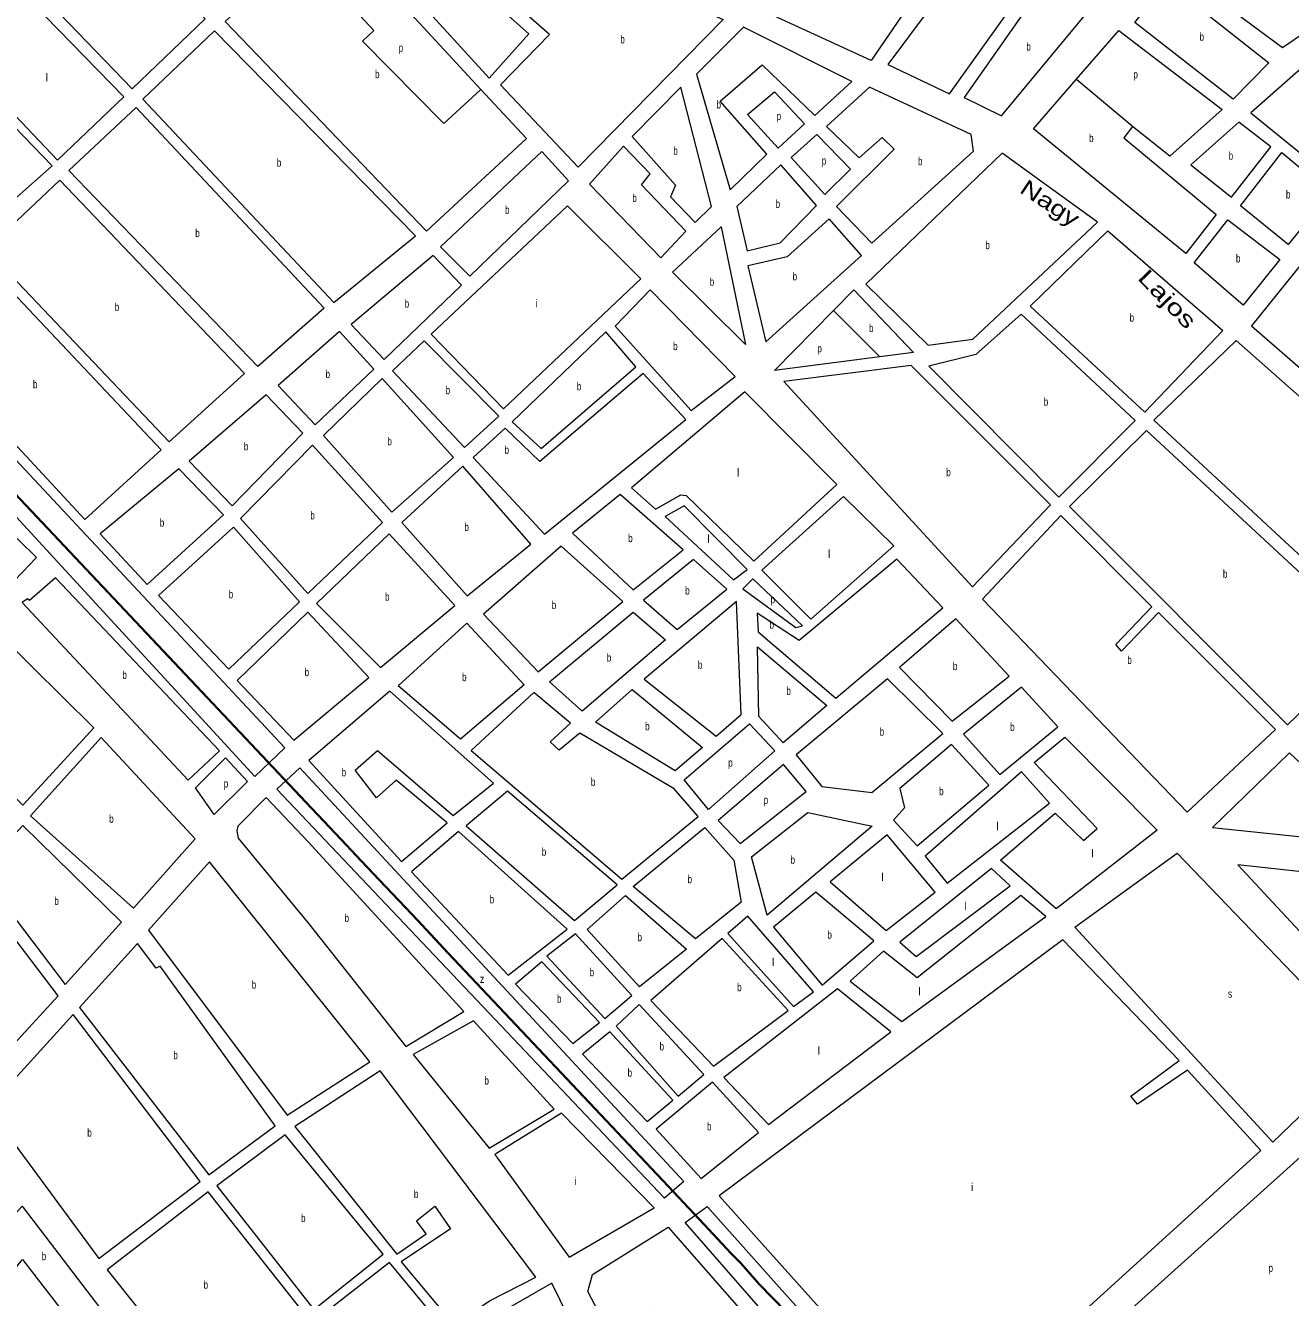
# Model space of a CAD drawing. Extents: x 639657 to 671642, y 222838 to 252123.
# Drawn here: x 653642 to 655224, y 240268 to 241858 of the extents above; entities that cross this region are included whole.
import ezdxf
from ezdxf.enums import TextEntityAlignment as Align

# ---------------------------------------------------------------- set-up
doc = ezdxf.new("R2010")
doc.units = 0
doc.header["$LTSCALE"] = 4
for name, color, linetype, lineweight in [('1', 7, 'Continuous', 13), ('21', 7, 'Continuous', 13), ('57', 7, 'Continuous', 35)]:
    doc.layers.add(name, color=color, linetype=linetype, lineweight=lineweight)
doc.layers.add('22', color=7, linetype='Continuous')
doc.layers.add('7', color=7, linetype='Continuous')

msp = doc.modelspace()

# ---------------------------------------------------------------- linework, layer by layer
at = {"layer": '1'}
for p, q in [((654752.58, 241449.28), (654710.56, 241443.865)), ((654513.26, 240717.257), (654595.794, 240627.156)), ((654520.448, 240723.504), (654602.332, 240632.035)), ((654502.4, 240557.48), (654595.794, 240627.156))]:
    msp.add_line(p, q, dxfattribs=at)
for points in [[(655304.45, 242218.19), (655077.93, 241931.43), (655213.74, 241830.45), (655396.658, 241956.518)], [(654005.711, 241968.02), (653892.26, 241862.95), (654143.79, 241601.11), (654268.58, 241716.64), (654211.712, 241778.191), (654022.21, 241983.3)], [(654955.892, 241790.528), (655009.27, 241851.85), (655138.08, 241752.96), (655073, 241694.91), (655026.07, 241731.98)], [(655092.87, 241573.07), (654902.29, 241728.95), (654955.892, 241790.528)], [(653251.747, 241733.118), (653475.736, 241480.28), (653966.518, 240955.218), (653929.04, 240919.499), (653436.473, 241455.277)], [(655026.07, 241731.98), (655015.28, 241717.53), (655130.61, 241622.04), (655092.87, 241573.07)], [(654652.473, 241501.993), (654677.71, 241527.66), (654752.58, 241449.28)], [(654710.56, 241443.865), (654578.6, 241426.86), (654652.473, 241501.993)], [(654602.332, 240632.035), (654627.27, 240650.64), (654545.27, 240745.08), (654520.448, 240723.504)], [(654513.26, 240717.257), (654424.15, 240639.8), (654502.4, 240557.48)], [(655105.621, 240170.224), (655025.29, 240254.65), (655346.94, 240543.81), (655402.598, 240484.128), (655650.81, 240217.97)], [(653593.16, 240333.55), (653638.49, 240382.66), (653747.6, 240239.84), (653718.341, 240212.909)]]:
    msp.add_lwpolyline(points, dxfattribs=at)
for points in [[(654178.02, 241930.86), (654271.63, 241847.53), (654222.23, 241792.03), (654036.63, 241995.3), (654064.38, 242021.36), (654119.06, 242035.17), (654216.16, 241996.22)], [(654699.41, 241814.31), (654552.6, 241881.87), (654650.26, 242026.73), (654796.02, 241955.94)], [(653775.81, 241778.92), (653867.09, 241866.53), (653753.63, 241982.67), (653661.99, 241897.36)], [(654229.65, 241990.42), (654514.58, 241865.43), (654333.4, 241681.17), (654236.28, 241784.09), (654297.56, 241846.95), (654196.78, 241935.65)], [(654823.51, 241948.11), (654720.43, 241809.11), (654797.62, 241772.68), (654898.52, 241914.88)], [(654913.63, 241908.02), (654815.93, 241767.99), (654862.36, 241745.27), (654974.09, 241879.5)], [(655068.96, 241912.01), (655196.7, 241811.5), (655151.94, 241765.98), (655029.08, 241861.69)], [(653650.42, 241886.59), (653568.17, 241810.03), (653682.75, 241689.6), (653765.46, 241768.99)], [(654481.3, 241797.43), (654523.42, 241652.67), (654569.26, 241697.13), (654510.63, 241763.28), (654563.45, 241808.87), (654629.05, 241745.46), (654675.32, 241788.17), (654539.93, 241855.97)], [(654129.87, 241595.08), (653878.62, 241851.21), (653789.02, 241765.83), (654028.09, 241512.04)], [(655174.13, 241748.97), (655287.28, 241656.93), (655344.72, 241728.36), (655240.82, 241807.57)], [(654461.55, 241781.14), (654400.81, 241719.36), (654455.06, 241658.48), (654448.77, 241643.98), (654479.69, 241611.99), (654499.94, 241632.05)], [(654544.84, 241746.67), (654578.73, 241774.96), (654616.24, 241735.14), (654583.17, 241704.77)], [(654697.55, 241780.97), (654643.71, 241731.68), (654684.34, 241692.72), (654713.15, 241718.22), (654728.33, 241703.54), (654656.31, 241631.89), (654700.32, 241585.9), (654827.27, 241700.91), (654824.4, 241721.84)], [(653592.76, 241768.33), (653545.87, 241724.36), (653627.84, 241640.18), (653675.83, 241682.55)], [(653781.05, 241755.55), (654015.67, 241504.8), (653933.04, 241431.74), (653696.85, 241676.83)], [(655199.19, 241706.22), (655158.97, 241737.25), (655098.88, 241683.94), (655149.79, 241643.36)], [(654631.46, 241721.79), (654599.4, 241693.08), (654641.74, 241646.68), (654673.71, 241678.66)], [(654288.07, 241700.68), (654161.17, 241581.37), (654198.04, 241544.6), (654321.19, 241663.87)], [(654390.16, 241707.45), (654347.56, 241659.8), (654436.53, 241567.56), (654467.95, 241601.15), (654412.62, 241658.73), (654423.25, 241672.79)], [(654863.31, 241698.52), (654692.7, 241534.78), (654770.78, 241458.57), (654826.62, 241466.03), (654982.32, 241612.45)], [(655220.72, 241584.36), (655161.06, 241632.7), (655212.73, 241699.31), (655273.38, 241648.75)], [(654585.82, 241586.39), (654631.1, 241633.15), (654586.58, 241683.84), (654531.66, 241631.78), (654544.5, 241576.53)], [(653685.67, 241664.9), (653593.49, 241578.05), (653822.1, 241337.73), (653916.45, 241422.99)], [(654319.84, 241632.69), (654149.75, 241472.17), (654239.8, 241378.87), (654411.49, 241541.55)], [(655294.5, 241631.2), (655174.83, 241482.93), (655248.5, 241418.51), (655370.83, 241569.49)], [(654568.07, 241462.78), (654687.55, 241570.74), (654647.19, 241616.31), (654594.57, 241568.89), (654545.21, 241557.72)], [(655103.18, 241561.33), (655145.49, 241615.19), (655210.13, 241565.46), (655164.39, 241508.64)], [(654542.3, 241459.34), (654451.2, 241549.95), (654511.99, 241606.35)], [(655138.86, 241476.71), (655041.37, 241374.85), (654898.3, 241507.48), (654995.32, 241601.27)], [(653584.43, 241568.83), (653490.07, 241484.65), (653716.57, 241240.54), (653811.98, 241327.96)], [(654152.12, 241570.55), (654049.65, 241484.23), (654090.89, 241440.5), (654187.38, 241533.76)], [(654529.74, 241419.47), (654423.43, 241527.68), (654379.75, 241482.17), (654474.74, 241377.08)], [(655029.63, 241364.54), (654887.1, 241497.17), (654830.55, 241446.71), (654771.54, 241432.24), (654934.24, 241268.61)], [(654078.09, 241428.57), (654035.19, 241475.76), (653958.53, 241408.32), (654004.62, 241359.16)], [(654367.98, 241475.08), (654250.69, 241362.84), (654287, 241329.28), (654405.46, 241431.32)], [(654101.22, 241426.62), (654191.3, 241330.63), (654233.96, 241369.69), (654140.68, 241464.03)], [(655450.34, 241204.15), (655155.63, 241464.49), (655052.75, 241364.74), (655339.97, 241098.95)], [(653437.91, 241429.34), (653388.35, 241382.66), (653620.6, 241155.81), (653656.27, 241193.22), (653613.94, 241234.76), (653617.66, 241239.1)], [(654923.57, 241258.85), (654749.49, 241433.13), (654590.54, 241412.99), (654826.08, 241156.45)], [(654177.43, 241318.15), (654088.41, 241416.84), (654014.84, 241345.81), (654100.61, 241249.79)], [(654242.16, 241354.71), (654202.16, 241318.36), (654291.15, 241222.36), (654467.85, 241365.74), (654414.66, 241423.34), (654285.53, 241313.15)], [(653943.25, 241396.54), (653847.03, 241313.76), (653900.73, 241257.69), (653989.2, 241348.4)], [(654399.78, 241280.25), (654430.11, 241253.63), (654461.68, 241271.63), (654468.13, 241270.61), (654552.71, 241188.55), (654656.71, 241284.55), (654541.73, 241400.22)], [(654947.24, 241256.9), (655220.01, 240984), (655328.24, 241088.11), (655043.72, 241351.76)], [(654088.9, 241236.79), (654001.24, 241333.52), (653911.18, 241241.79), (653995.26, 241148.19)], [(653834.25, 241303.97), (653736.09, 241222.98), (653794.76, 241159.55), (653890.17, 241246.43)], [(654274.06, 241209.86), (654189.35, 241307.5), (654113.09, 241236.99), (654194.52, 241145.23)], [(654385.87, 241272.07), (654326.08, 241223.73), (654401.96, 241152.89), (654464.42, 241202.86)], [(654664.9, 241269.57), (654563.02, 241177.35), (654624.3, 241116.06), (654727.8, 241207.76)], [(654442.02, 241244.59), (654527.65, 241165.23), (654544.74, 241178.27), (654465.71, 241257.86)], [(654838.58, 241140.97), (655094.63, 240874.92), (655205.01, 240978.5), (655058.59, 241124.54), (655012.24, 241076.32), (655005.18, 241084.32), (655050.47, 241131.46), (654936.59, 241245.52)], [(653984.99, 241137.69), (653902.42, 241230.98), (653808.87, 241145.71), (653896.83, 241053.52)], [(654006.45, 241135.59), (654086.17, 241055.64), (654179.03, 241133.28), (654097.08, 241222.89)], [(654312.25, 241207.49), (654215.15, 241122.3), (654283.51, 241050.31), (654389.18, 241138.27)], [(654477.43, 241190.61), (654414.97, 241140.1), (654457.22, 241103.37), (654519.14, 241153.87)], [(654609.48, 241089.6), (654557.04, 241123.55), (654558.31, 241100.45), (654655.26, 241017.42), (654789.21, 241130.34), (654731.7, 241191.13)], [(653645.26, 241141.73), (653638.32, 241136.83), (653845.71, 240915.15), (653885.15, 240951.52), (653679.95, 241167.84), (653647.43, 241139.6)], [(654613.62, 241107.9), (654551.83, 241166.51), (654539.03, 241154.04), (654605.58, 241105.69)], [(654415.83, 241041.21), (654505.69, 240969.95), (654537.17, 240997.08), (654531.1, 241138.39)], [(654071.76, 241043.16), (653995.26, 241124.87), (653907.18, 241039.64), (653978.11, 240965.03)], [(654402.2, 241124.94), (654442.28, 241090.34), (654338.23, 241001.33), (654297.59, 241038.07)], [(654194.28, 241111.37), (654265.91, 241034.04), (654186.4, 240966.19), (654108.41, 241032.72)], [(654735.03, 241055.71), (654800.66, 240988.55), (654872.2, 241045.04), (654805.46, 241116.5)], [(653611.83, 241095.21), (653522.45, 240997.67), (653639.07, 240883.72), (653727.93, 240980.18)], [(654559.23, 240994.58), (654557.4, 241081.63), (654644.05, 241008.19), (654589.62, 240961.51)], [(654097.8, 241026.34), (653996.84, 240939.39), (654112.52, 240813.17), (654169.61, 240861.46), (654105.92, 240914.99), (654081.21, 240892.96), (654054.58, 240927.67), (654082.32, 240952.07), (654177.06, 240870.65), (654227.64, 240911.44)], [(654400.89, 241028.19), (654488.61, 240955.83), (654454.5, 240926.53), (654355.01, 240987.49)], [(654720.1, 241041.62), (654605.88, 240946.6), (654637.94, 240907.1), (654700.37, 240899.56), (654788.96, 240973.4)], [(654814.78, 240972.54), (654860.37, 240921.86), (654932.97, 240981.59), (654887.38, 241031.2)], [(654277.84, 241024.61), (654199.47, 240951.97), (654387.86, 240791.27), (654483.38, 240869.42), (654453.43, 240904.34), (654335.42, 240973.74), (654309.58, 240952.33), (654298.23, 240962.69), (654323.57, 240986.25)], [(654578.96, 240951.75), (654496.27, 240878.5), (654465.84, 240915.33), (654547.49, 240985.35)], [(653737.18, 240968.45), (653648.87, 240870.38), (653777.62, 240755.06), (653854.46, 240841.61)], [(654930.64, 240754.23), (654861.3, 240814.92), (654929.6, 240873.54), (654964.84, 240839.43), (654981.91, 240854.63), (654903.24, 240937.27), (654941.68, 240968.77), (655057.19, 240852.57)], [(654799.84, 240959.52), (654735.26, 240904.69), (654741.39, 240880.56), (654727.55, 240864.85), (654756.85, 240832.85), (654846.51, 240908.85)], [(655222.47, 240949.09), (655125.97, 240855.84), (655345.7, 240832.85)], [(653854.983, 240905.213), (653892.461, 240942.718), (653920.123, 240913.25), (653878.184, 240872.174)], [(654589.86, 240934.64), (654508.21, 240864.63), (654535.88, 240835.83), (654618.1, 240901.02)], [(653956.59, 240903.71), (653985.5, 240930.6), (654465.36, 240413.33), (654441.35, 240392.71)], [(654887.22, 240925.31), (654767.18, 240820.04), (654794.35, 240786.41), (654922.5, 240886.38)], [(653440.48, 240910.94), (653366.01, 240828.04), (653628.43, 240585.37), (653683.23, 240645.52), (653572.76, 240790.69), (653560.26, 240805.62)], [(654245.04, 240901.3), (654193.29, 240857.89), (654328.65, 240739.74), (654382.01, 240784.23)], [(654190.44, 240625.77), (653996.05, 240838.08), (653943.2, 240893.47), (653908.06, 240857.68), (653906.51, 240851.76), (653908.2, 240842.64), (653996.84, 240735.37), (654117.72, 240582.18)], [(654620.48, 240874.7), (654700.73, 240857.64), (654569.45, 240746.36), (654550, 240819.29)], [(653639.31, 240858.47), (653583.43, 240798.85), (653611.15, 240766.32), (653692.23, 240659.57), (653762.45, 240737.6)], [(654479.93, 240716.59), (654401.95, 240782.04), (654491.63, 240855.89), (654528, 240814.81), (654537.24, 240762.43)], [(654183.68, 240850.83), (654124.99, 240800.38), (654245.94, 240671.36), (654319.6, 240728.92)], [(654648.11, 240787.87), (654718.21, 240727.29), (654779.71, 240775.18), (654719.64, 240846.51)], [(655082.17, 240823.76), (655319.78, 240576.37), (655201.42, 240462.51), (654953.95, 240731.31)], [(654072.75, 240563.01), (653872.47, 240812.75), (653796.41, 240727.69), (653969.65, 240496.3)], [(654735.3, 240712.52), (654755.9, 240694.72), (654873.41, 240782.77), (654850.1, 240804.61)], [(655157.81, 240809.36), (655257.08, 240702.5), (655306.22, 240792.81)], [(654577.64, 240731.38), (654638.48, 240658.79), (654703.05, 240714.16), (654630.49, 240774.82)], [(654344.36, 240728.35), (654392.38, 240770.67), (654468.76, 240703.59), (654410.03, 240656.88)], [(654886.41, 240771.06), (654757.21, 240667.85), (654714.99, 240701.36), (654673.38, 240663.93), (654737.79, 240613.41), (654917.82, 240744.45)], [(653782.59, 240710.91), (653710.24, 240630.72), (653871.73, 240421.7), (653954.57, 240483), (653810.8, 240682.68), (653805.99, 240679.95)], [(654329.86, 240723.09), (654294.1, 240694.86), (654366.78, 240617.02), (654400.39, 240645.77)], [(655186.46, 240452.17), (655094.74, 240552.45), (655032.21, 240510), (655024.06, 240520.14), (655084.42, 240564.72), (654939.04, 240715.6), (654509.6, 240395.43), (654785.36, 240087.63)], [(654287.71, 240687.82), (654255.17, 240660.15), (654326.74, 240586.06), (654359.83, 240612.12)], [(654515.58, 240543.61), (654571.4, 240484.87), (654723.93, 240600.39), (654657.34, 240654.12)], [(654409.62, 240634.56), (654380.83, 240607.46), (654458.43, 240519.99), (654490.44, 240547.12)], [(653702.26, 240622.05), (653595.32, 240505), (653734.14, 240317.1), (653860.68, 240413.52)], [(654202.36, 240614.05), (654126.95, 240572.05), (654221.99, 240455.17), (654303.26, 240503.66)], [(654372.83, 240600.41), (654338.67, 240572.73), (654419.47, 240488.51), (654451.48, 240515.1)], [(654085.74, 240551.83), (653979.01, 240482.25), (654106.71, 240322.55), (654143.37, 240348.19), (654131.41, 240364.16), (654154.36, 240382.62), (654173.95, 240354.31), (654111.97, 240312.96), (654178.34, 240233.9), (654222.56, 240264.17), (654280.29, 240293.75)], [(654501.27, 240537.54), (654430.83, 240478.93), (654487.25, 240417.07), (654558.77, 240474.61)], [(654312.44, 240498.9), (654229.05, 240447.17), (654322.04, 240319), (654428.45, 240380.59)], [(654089.79, 240322.55), (653967.17, 240471.9), (653881.63, 240408.18), (654002.93, 240253.67)], [(653870.94, 240400.7), (653744.48, 240303.22), (653785.81, 240251.47), (653820, 240216.85), (653881.82, 240158.3), (653991.87, 240247.8)], [(654494.66, 240382.41), (654768.26, 240075.66), (654739.46, 240050.16), (654466.88, 240362.29)], [(654445.85, 240356.56), (654726.1, 240036.59), (654669.17, 239981.68), (654489.75, 240180.68), (654425.74, 240257.53), (654467.3, 240174.06), (654413.8, 240145.68), (654345.51, 240276.21), (654351.24, 240297.21)], [(654097.35, 240312.05), (654010.6, 240244.41), (654081.21, 240152.21), (654171.85, 240222.66)], [(654300.28, 240286.58), (654232.9, 240247.88), (654321.69, 240078.02), (654382.87, 240118.02)]]:
    msp.add_lwpolyline(points, close=True, dxfattribs=at)
at = {"layer": '21'}
for points in [[(654005.711, 241968.02), (654006.171, 241967.52), (654037.926, 241933.017), (654019.187, 241915.158), (654078.081, 241851.758), (654063.804, 241838.363), (654165.53, 241735.673), (654211.212, 241777.731), (654211.712, 241778.191)], [(655026.07, 241731.98), (655025.57, 241732.397), (654956.392, 241790.111), (654955.892, 241790.528)], [(654652.473, 241501.993), (654652.973, 241501.493), (654710.06, 241444.365), (654710.56, 241443.865)], [(653593.16, 240333.55), (653593.66, 240333.051), (653626.392, 240300.404), (653639.002, 240315.827), (653717.956, 240213.409), (653718.341, 240212.909)]]:
    msp.add_lwpolyline(points, dxfattribs=at)
at = {"layer": '57'}
for points in [[(653072.5, 241824.536), (653429.476, 241484.22), (654000, 240880.161)], [(654000, 240880.161), (654015.323, 240863.907), (654037.04, 240840.87), (654062.477, 240813.887), (654084.447, 240790.582), (654117.313, 240755.718), (654132.729, 240739.578), (654170.515, 240699.283), (654213.486, 240653.701), (654319.149, 240541.659), (654445.771, 240407.633), (654490.852, 240359.619), (654524.566, 240323.472), (654536.324, 240311.7), (654559.719, 240285.117), (654592.891, 240251.122)]]:
    msp.add_lwpolyline(points, dxfattribs=at)

# ---------------------------------------------------------------- texts
at = {"layer": '22'}
for s, rotation, width, p in [('Nagy', 326.666, 1.3, (654917.625, 241627.887)), ('Lajos', 314.01, 1.4, (655062.523, 241509.405))]:
    msp.add_text(s, height=20, rotation=rotation, dxfattribs=dict(at, width=width)).set_placement(p, align=Align.CENTER)
at = {"layer": '7'}
for s, width, p in [('b', 0.75, (654386.063, 241835.795)), ('b', 0.75, (654893.474, 241826.645)), ('b', 0.75, (655109.984, 241838.995)), ('p', 0.75, (654108.939, 241825.244)), ('b', 0.75, (654079.492, 241792.205)), ('p', 0.75, (655027.343, 241791.96)), ('b', 0.75, (654506.207, 241754.32)), ('p', 0.75, (654581.427, 241739.865)), ('b', 0.75, (654971.927, 241712.46)), ('b', 0.75, (654452.225, 241696.565)), ('b', 0.75, (654758.051, 241683.435)), ('b', 0.75, (655146.369, 241690.305)), ('b', 0.75, (653956.657, 241681.625)), ('p', 0.75, (654637.86, 241684.235)), ('b', 0.75, (654401.04, 241637.505)), ('b', 0.75, (655217.935, 241641.835)), ('b', 0.75, (654241.842, 241622.64)), ('b', 0.75, (654580.13, 241630.185)), ('b', 0.75, (653854.777, 241593.645)), ('b', 0.75, (654842.284, 241578.545)), ('b', 0.75, (655155.458, 241561.915)), ('b', 0.75, (654497.771, 241532.845)), ('b', 0.75, (654601.306, 241539.545)), ('b', 0.75, (653754.107, 241501.315)), ('b', 0.75, (654116.548, 241505.525)), ('b', 0.75, (655022.515, 241488.06)), ('b', 0.75, (654696.834, 241474.961)), ('b', 0.75, (654452.042, 241452.38)), ('p', 0.75, (654632.387, 241449.579)), ('b', 0.75, (654017.625, 241417.46)), ('b', 0.75, (653651.882, 241404.685)), ('b', 0.75, (654167.669, 241397.33)), ('b', 0.75, (654331.715, 241402.18)), ('b', 0.75, (654915.26, 241382.89)), ('b', 0.75, (653915.497, 241327.115)), ('b', 0.75, (654094.876, 241333.315)), ('b', 0.75, (654241.254, 241322.85)), ('b', 0.75, (654793.368, 241294.79)), ('b', 0.75, (653998.618, 241240.855)), ('b', 0.75, (653810.396, 241231.76)), ('b', 0.75, (654191.13, 241226.365)), ('b', 0.75, (654395.816, 241212.48)), ('b', 0.75, (655139.187, 241167.88)), ('b', 0.75, (654467.097, 241146.99)), ('b', 0.75, (653896.563, 241142.25)), ('b', 0.75, (654091.911, 241139.265)), ('b', 0.75, (654300.298, 241128.9)), ('p', 0.75, (654573.806, 241136.1)), ('b', 0.75, (654572.456, 241104.275)), ('b', 0.75, (654369.126, 241063.135)), ('b', 0.75, (654482.96, 241054.17)), ('b', 0.75, (654801.676, 241052.525)), ('b', 0.75, (655019.686, 241060.22)), ('b', 0.75, (653763.655, 241041.495)), ('b', 0.75, (653991.376, 241044.95)), ('b', 0.75, (654188.273, 241038.78)), ('b', 0.75, (654593.463, 241021.57)), ('b', 0.75, (654417.026, 240977.36)), ('b', 0.75, (654710.153, 240970.59)), ('b', 0.75, (654873.269, 240976.53)), ('p', 0.75, (654520.886, 240931.925)), ('b', 0.75, (654037.744, 240919.755)), ('b', 0.75, (654349.198, 240907.94)), ('p', 0.75, (653890.367, 240905.765)), ('b', 0.75, (654784.495, 240896.185)), ('p', 0.75, (654565.216, 240885.235)), ('b', 0.75, (653747.166, 240861.755)), ('b', 0.75, (654287.827, 240820.52)), ('b', 0.75, (654598.745, 240810.53)), ('b', 0.75, (654470.045, 240786.24)), ('b', 0.75, (653678.661, 240759.02)), ('b', 0.75, (654222.773, 240761.095)), ('b', 0.75, (654041.327, 240737.825)), ('b', 0.75, (654407.458, 240713.775)), ('b', 0.75, (654644.871, 240716.805)), ('b', 0.75, (654347.749, 240670.055)), ('b', 0.75, (653925.274, 240654.525)), ('z', 0.8, (654210.605, 240661.655)), ('b', 0.75, (654532.036, 240651.28)), ('b', 0.75, (654306.887, 240636.94)), ('s', 0.8, (655145.391, 240643.135)), ('b', 0.75, (654435.088, 240577.275)), ('b', 0.75, (653827.299, 240566.305)), ('b', 0.75, (654395.102, 240544.46)), ('b', 0.75, (654216.182, 240534.61)), ('b', 0.75, (654494.31, 240477.305)), ('b', 0.75, (653719.793, 240469.575)), ('b', 0.75, (654128.029, 240392.865)), ('b', 0.75, (653987.012, 240362.785)), ('b', 0.75, (653662.857, 240315.16)), ('p', 0.75, (655196.177, 240300.42)), ('b', 0.75, (653865.111, 240279.5))]:
    msp.add_text(s, height=10, dxfattribs=dict(at, width=width)).set_placement(p)
for s, p in [('l', (653667.905, 241788.095)), ('i', (654279.551, 241505.78)), ('l', (654531.719, 241294.385)), ('l', (654494.687, 241211.545)), ('l', (654645.518, 241192.815)), ('l', (654855.881, 240852.43)), ('l', (654974.561, 240818.498)), ('l', (654712.216, 240789.03)), ('l', (654815.726, 240752.418)), ('l', (654575.689, 240682.767)), ('l', (654758.617, 240646.156)), ('l', (654632.798, 240572.04)), ('i', (654328.71, 240408.95)), ('i', (654824.365, 240401.615))]:
    msp.add_text(s, height=10, dxfattribs=at).set_placement(p)

doc.saveas('drawing.dxf')
